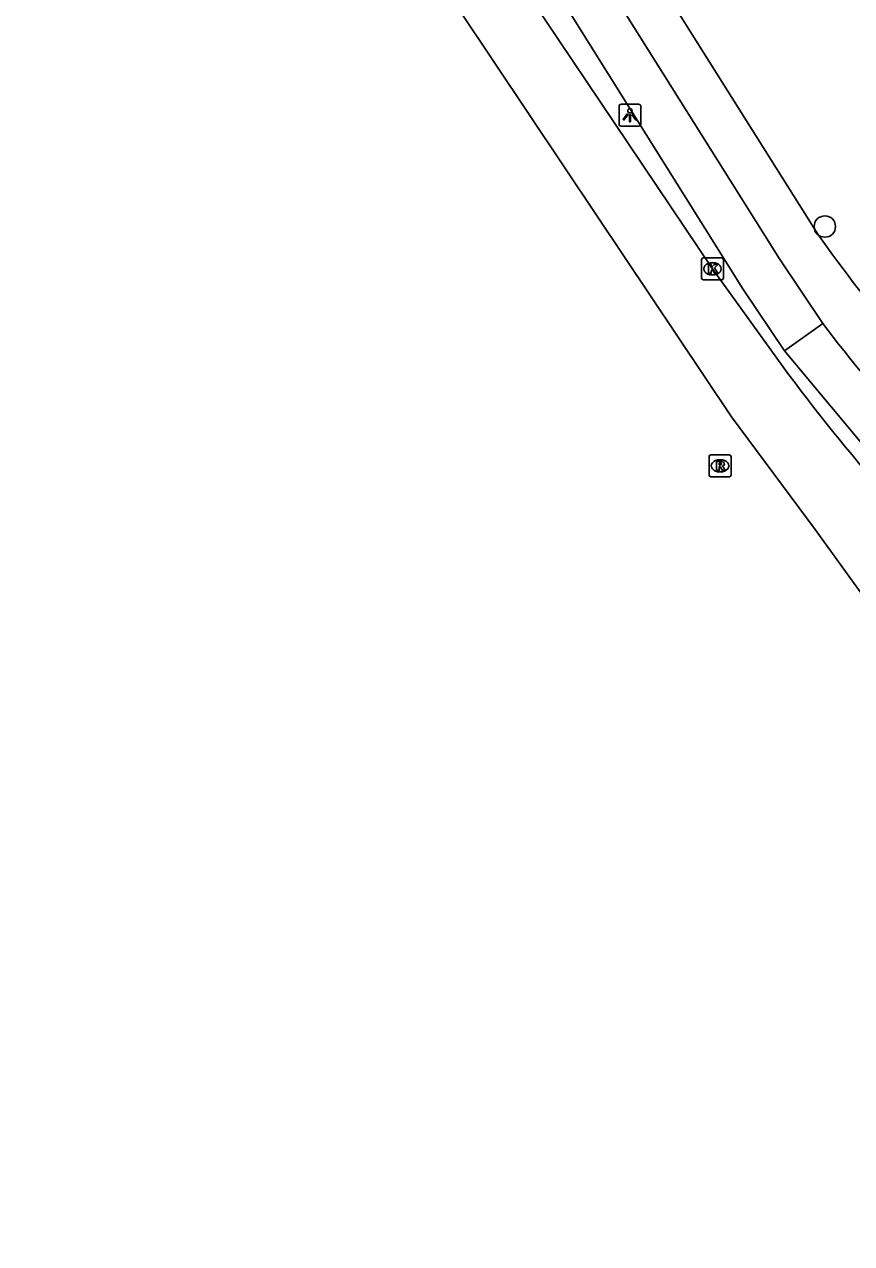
# Model space of a CAD drawing. Extents: x 160026 to 161302, y 384757 to 385701.
# Drawn here: x 160274.1 to 160312, y 384824.8 to 384880.6 of the extents above; entities that cross this region are included whole.
import ezdxf

# ---------------------------------------------------------------- set-up
doc = ezdxf.new("R2010")
doc.units = 0
for name, color, linetype in [('IMGEO_Boom', 7, 'Continuous'), ('IMGEO_Fietspad_gesloten', 7, 'Continuous'), ('IMGEO_Fietspad_open', 7, 'Continuous'), ('IMGEO_Kolk', 7, 'Continuous'), ('IMGEO_Lichtpunt', 7, 'Continuous'), ('IMGEO_Rijbaan_regionaal_gesloten', 7, 'Continuous'), ('IMGEO_Rioolput', 7, 'Continuous'), ('IMGEO_Voetpad_open', 7, 'Continuous')]:
    doc.layers.add(name, color=color, linetype=linetype)

msp = doc.modelspace()

# ---------------------------------------------------------------- linework, layer by layer
at = {"layer": 'IMGEO_Boom'}
msp.add_circle((160310.745, 384871.307), 0.489, dxfattribs=at)
at = {"layer": 'IMGEO_Fietspad_gesloten'}
for points in [[(160310.649, 384866.871), (160308.666, 384869.834), (160286.666, 384904.899), (160276.581, 384920.983), (160271.338, 384929.392), (160266.446, 384937.299), (160258.128, 384950.66), (160255.043, 384955.663), (160243.51, 384974.152), (160232.122, 384992.018), (160227.021, 385000), (160225.662, 385002.126), (160183.197, 385069.864), (160174.431, 385083.884), (160170.064, 385090.861)], [(160308.907, 384865.615), (160307.002, 384868.457), (160294.674, 384888.14), (160284.823, 384903.82), (160274.75, 384919.896), (160273.513, 384921.852)], [(160310.649, 384866.871), (160308.907, 384865.615)]]:
    msp.add_lwpolyline(points, dxfattribs=at)
at = {"layer": 'IMGEO_Fietspad_open'}
msp.add_lwpolyline([(160308.907, 384865.615), (160313.115, 384860.554)], dxfattribs=at)
msp.add_arc((160353.936, 384899.394), 54.143, 216.9187, 223.6462, dxfattribs=at)
at = {"layer": 'IMGEO_Kolk'}
for p, q in [((160305.107, 384868.943), (160305.107, 384869.795)), ((160305.182, 384869.869), (160306.034, 384869.869)), ((160306.108, 384869.795), (160306.108, 384868.943)), ((160305.595, 384869.649), (160305.62, 384869.649)), ((160306.034, 384868.869), (160305.182, 384868.869)), ((160305.618, 384869.089), (160305.593, 384869.089))]:
    msp.add_line(p, q, dxfattribs=at)
for points in [[(160305.107, 384868.943), (160305.107, 384869.795)], [(160305.182, 384869.869), (160306.034, 384869.869)], [(160306.108, 384869.795), (160306.108, 384868.943)], [(160305.428, 384869.569), (160305.551, 384869.569), (160305.551, 384869.418), (160305.681, 384869.569), (160305.845, 384869.569), (160305.699, 384869.418), (160305.852, 384869.169), (160305.7, 384869.169), (160305.615, 384869.333), (160305.551, 384869.266), (160305.551, 384869.169), (160305.428, 384869.169), (160305.428, 384869.569)], [(160306.034, 384868.869), (160305.182, 384868.869)]]:
    msp.add_lwpolyline(points, dxfattribs=at)
for centre, start, end in [((160305.184, 384869.793), 91.552, 178.448), ((160305.184, 384869.793), 91.552, 178.448), ((160306.032, 384869.793), 1.552, 88.448), ((160306.032, 384869.793), 1.552, 88.448), ((160305.184, 384868.945), 181.552, 268.448), ((160305.184, 384868.945), 181.552, 268.448), ((160306.032, 384868.945), 271.552, 358.448), ((160306.032, 384868.945), 271.552, 358.448)]:
    msp.add_arc(centre, 0.0765, start, end, dxfattribs=at)
for centre, major_axis, ratio, start_param, end_param in [((160305.594, 384869.369), (-0.387, 0.002), 0.722429, 4.712389, 7.853982), ((160305.619, 384869.369), (-0.39, 0.002), 0.717154, 1.570796, 4.712389)]:
    msp.add_ellipse(centre, major_axis=major_axis, ratio=ratio, start_param=start_param, end_param=end_param, dxfattribs=at)
at = {"layer": 'IMGEO_Lichtpunt'}
for p, q in [((160301.334, 384876.803), (160301.334, 384875.996)), ((160301.334, 384876.803), (160301.334, 384875.996)), ((160302.236, 384876.898), (160301.428, 384876.898)), ((160302.236, 384876.898), (160301.428, 384876.898)), ((160302.33, 384875.996), (160302.33, 384876.803)), ((160302.33, 384875.996), (160302.33, 384876.803)), ((160301.428, 384875.902), (160302.236, 384875.902)), ((160301.428, 384875.902), (160302.236, 384875.902))]:
    msp.add_line(p, q, dxfattribs=at)
for points in [[(160301.708, 384876.467), (160301.747, 384876.439), (160301.559, 384876.177), (160301.521, 384876.204), (160301.708, 384876.467)], [(160301.81, 384876.419), (160301.857, 384876.419), (160301.857, 384876.097), (160301.81, 384876.097), (160301.81, 384876.419)], [(160301.92, 384876.439), (160301.958, 384876.466), (160302.145, 384876.204), (160302.106, 384876.176), (160301.92, 384876.439)]]:
    msp.add_lwpolyline(points, dxfattribs=at)
msp.add_circle((160301.833, 384876.601), 0.0994, dxfattribs=at)
for centre, start, end in [((160301.428, 384876.803), 90, 180), ((160301.428, 384876.803), 90, 180), ((160302.236, 384876.803), 0, 90), ((160302.236, 384876.803), 0, 90), ((160301.428, 384875.996), 180, 270), ((160301.428, 384875.996), 180, 270), ((160302.236, 384875.996), 270, 0), ((160302.236, 384875.996), 270, 360)]:
    msp.add_arc(centre, 0.0946, start, end, dxfattribs=at)
at = {"layer": 'IMGEO_Rijbaan_regionaal_gesloten'}
for points in [[(160308.552, 384865.28), (160305.607, 384869.369), (160293.456, 384887.476), (160283.179, 384902.817), (160272.548, 384918.593), (160271.307, 384920.484)], [(160349.294, 384824.771), (160348.837, 384825.071), (160337.416, 384832.359), (160333.153, 384835.618), (160328.889, 384838.877), (160322.424, 384844.359), (160318.734, 384847.905), (160312.883, 384853.877), (160310.304, 384857.441), (160306.471, 384862.604), (160300.332, 384871.781), (160294.079, 384881.132), (160283.38, 384897.128), (160278.721, 384903.829)]]:
    msp.add_lwpolyline(points, dxfattribs=at)
msp.add_arc((160373.602, 384912.304), 80.266, 215.86262, 221.1933, dxfattribs=at)
at = {"layer": 'IMGEO_Rioolput'}
for p, q in [((160305.528, 384860.859), (160306.38, 384860.859)), ((160305.453, 384859.933), (160305.453, 384860.785)), ((160305.941, 384860.639), (160305.966, 384860.639)), ((160306.454, 384860.785), (160306.454, 384859.933)), ((160306.38, 384859.859), (160305.528, 384859.859)), ((160305.964, 384860.079), (160305.939, 384860.079))]:
    msp.add_line(p, q, dxfattribs=at)
for points in [[(160305.528, 384860.859), (160306.38, 384860.859)], [(160305.453, 384859.933), (160305.453, 384860.785)], [(160306.042, 384860.557), (160305.79, 384860.559), (160305.79, 384860.159)], [(160305.79, 384860.159), (160305.914, 384860.159), (160305.914, 384860.321), (160305.925, 384860.321)], [(160305.968, 384860.478), (160305.914, 384860.478), (160305.914, 384860.397)], [(160305.914, 384860.397), (160305.966, 384860.397)], [(160305.972, 384860.292), (160306.043, 384860.159), (160306.183, 384860.159), (160306.118, 384860.285)], [(160306.454, 384860.785), (160306.454, 384859.933)], [(160306.38, 384859.859), (160305.528, 384859.859)]]:
    msp.add_lwpolyline(points, dxfattribs=at)
for centre, radius, start, end in [((160305.53, 384860.783), 0.0765, 91.552, 178.448), ((160305.53, 384860.783), 0.0765, 91.552, 178.448), ((160306.378, 384860.783), 0.0765, 1.552, 88.448), ((160306.378, 384860.783), 0.0765, 1.552, 88.448), ((160305.924, 384860.268), 0.0533, 26.0293, 88.6989), ((160305.95, 384860.586), 0.19, 274.7715, 282.9687), ((160305.974, 384860.382), 0.0964, 77.0061, 93.1865), ((160305.988, 384860.439), 0.0378, 276.6634, 79.6772), ((160306.041, 384860.447), 0.109, 350.3612, 89.416), ((160306.039, 384860.447), 0.112, 277.5842, 350.9817), ((160306.023, 384860.232), 0.108, 29.5134, 73.7905), ((160305.53, 384859.935), 0.0765, 181.552, 268.448), ((160305.53, 384859.935), 0.0765, 181.552, 268.448), ((160306.378, 384859.935), 0.0765, 271.552, 358.448), ((160306.378, 384859.935), 0.0765, 271.552, 358.448)]:
    msp.add_arc(centre, radius, start, end, dxfattribs=at)
for centre, major_axis, ratio, start_param, end_param in [((160305.94, 384860.359), (-0.387, 0.002), 0.722429, 4.712389, 7.853982), ((160305.965, 384860.359), (-0.39, 0.002), 0.717154, 1.570796, 4.712389)]:
    msp.add_ellipse(centre, major_axis=major_axis, ratio=ratio, start_param=start_param, end_param=end_param, dxfattribs=at)
at = {"layer": 'IMGEO_Voetpad_open'}
msp.add_lwpolyline([(160281.945, 384916.336), (160288.411, 384905.996), (160298.335, 384890.182), (160310.425, 384870.955)], dxfattribs=at)
msp.add_arc((160373.754, 384915.82), 77.611, 215.31521, 224.5587, dxfattribs=at)

doc.saveas('drawing.dxf')
